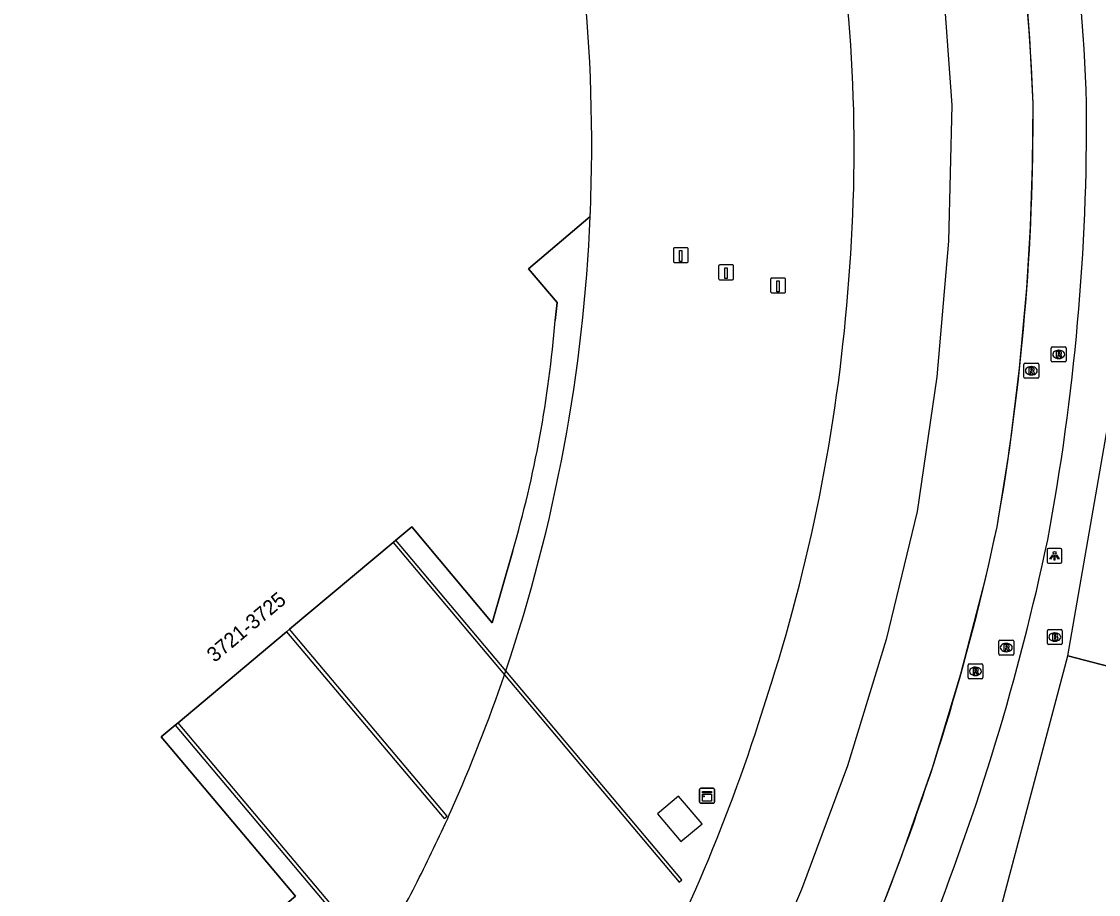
# Model space of a CAD drawing. Extents: x 155018 to 156648, y 383980 to 385733.
# Drawn here: x 156450.3 to 156522.9, y 384657.3 to 384716.2 of the extents above; entities that cross this region are included whole.
import ezdxf

# ---------------------------------------------------------------- set-up
doc = ezdxf.new("R2010")
doc.units = 0
for name, color, linetype in [('IMGEO_Berm_groen', 7, 'Continuous'), ('IMGEO_Brandkraan', 7, 'Continuous'), ('IMGEO_Gemengd_bos', 7, 'Continuous'), ('IMGEO_Hek', 7, 'Continuous'), ('IMGEO_Kast', 7, 'Continuous'), ('IMGEO_Laadpaal', 7, 'Continuous'), ('IMGEO_Lage_trafo', 7, 'Continuous'), ('IMGEO_Lichtpunt', 7, 'Continuous'), ('IMGEO_Lijnafwatering', 7, 'Continuous'), ('IMGEO_Muur', 7, 'Continuous'), ('IMGEO_Pand', 7, 'Continuous'), ('IMGEO_Pand_nummerreeks', 7, 'Continuous'), ('IMGEO_Pand_overbouw', 7, 'Continuous'), ('IMGEO_Rijbaan_lokaal_gesloten', 7, 'Continuous'), ('IMGEO_Rioolput', 7, 'Continuous')]:
    doc.layers.add(name, color=color, linetype=linetype)

msp = doc.modelspace()

# ---------------------------------------------------------------- linework, layer by layer
at = {"layer": 'IMGEO_Berm_groen'}
for points in [[(156520.835, 384673.402), (156523.967, 384691.509), (156524.981, 384702.285), (156525.138, 384711.423)], [(156398.306, 384564.091), (156423.183, 384568.491), (156436.947, 384572.778), (156453.814, 384581.86), (156468.932, 384591.619), (156487.829, 384608.824), (156497.193, 384620.558), (156508.476, 384637.086), (156514.568, 384649.778), (156520.835, 384673.402)]]:
    msp.add_lwpolyline(points, dxfattribs=at)
at = {"layer": 'IMGEO_Brandkraan'}
for p, q in [((156519.453, 384674.253), (156519.453, 384675.105)), ((156519.528, 384675.179), (156520.38, 384675.179)), ((156520.454, 384675.105), (156520.454, 384674.253)), ((156519.964, 384674.399), (156519.939, 384674.399)), ((156519.941, 384674.959), (156519.966, 384674.959)), ((156520.38, 384674.179), (156519.528, 384674.179))]:
    msp.add_line(p, q, dxfattribs=at)
for points in [[(156519.453, 384674.253), (156519.453, 384675.105)], [(156519.528, 384675.179), (156520.38, 384675.179)], [(156520.454, 384675.105), (156520.454, 384674.253)], [(156519.801, 384674.879), (156519.801, 384674.479), (156520.014, 384674.479)], [(156520.032, 384674.879), (156519.801, 384674.879)], [(156519.98, 384674.798), (156519.926, 384674.798), (156519.926, 384674.722)], [(156519.926, 384674.722), (156519.979, 384674.722)], [(156519.988, 384674.646), (156519.926, 384674.646), (156519.926, 384674.565)], [(156519.926, 384674.565), (156519.988, 384674.565)], [(156520.38, 384674.179), (156519.528, 384674.179)]]:
    msp.add_lwpolyline(points, dxfattribs=at)
for centre, radius, start, end in [((156519.53, 384675.103), 0.0765, 91.55205, 178.44795), ((156519.53, 384675.103), 0.0765, 91.55205, 178.44795), ((156520.378, 384675.103), 0.0765, 1.55205, 88.44795), ((156520.378, 384675.103), 0.0765, 1.55205, 88.44795), ((156519.981, 384674.76), 0.0379, 267.82845, 90.93552), ((156519.989, 384674.605), 0.0404, 269.87594, 90.50774), ((156520.02, 384674.73), 0.251, 268.66757, 293.53466), ((156520.036, 384674.734), 0.145, 59.4692, 91.53667), ((156520.061, 384674.781), 0.0922, 285.51372, 58.15012), ((156520.066, 384674.589), 0.105, 301.31148, 78.98903), ((156519.53, 384674.255), 0.0765, 181.55205, 268.44795), ((156519.53, 384674.255), 0.0765, 181.55205, 268.44795), ((156520.378, 384674.255), 0.0765, 271.55205, 358.44795), ((156520.378, 384674.255), 0.0765, 271.55205, 358.44795)]:
    msp.add_arc(centre, radius, start, end, dxfattribs=at)
for centre, major_axis, ratio, start_param, end_param in [((156519.94, 384674.679), (-0.387, 0.002), 0.722429, 4.712389, 7.853982), ((156519.965, 384674.679), (-0.39, 0.002), 0.717154, 1.570796, 4.712389)]:
    msp.add_ellipse(centre, major_axis=major_axis, ratio=ratio, start_param=start_param, end_param=end_param, dxfattribs=at)
at = {"layer": 'IMGEO_Gemengd_bos'}
msp.add_lwpolyline([(156520.835, 384673.402), (156544.492, 384667.252), (156545.684, 384666.826), (156546.69, 384665.812), (156547.264, 384665.032)], dxfattribs=at)
at = {"layer": 'IMGEO_Hek'}
msp.add_lwpolyline([(156550.846, 384660.171), (156546.69, 384665.812), (156545.684, 384666.826), (156544.492, 384667.252), (156520.835, 384673.402)], dxfattribs=at)
at = {"layer": 'IMGEO_Kast'}
for p, q in [((156496.022, 384663.556), (156496.022, 384664.397)), ((156496.022, 384664.397), (156496.022, 384663.556)), ((156496.097, 384664.481), (156496.938, 384664.481)), ((156496.938, 384664.481), (156496.097, 384664.481)), ((156497.022, 384664.406), (156497.022, 384663.565)), ((156497.022, 384663.565), (156497.022, 384664.406)), ((156496.947, 384663.481), (156496.106, 384663.481)), ((156496.106, 384663.481), (156496.947, 384663.481))]:
    msp.add_line(p, q, dxfattribs=at)
for points in [[(156496.217, 384664.271), (156496.817, 384664.271), (156496.817, 384664.186), (156496.217, 384664.186), (156496.217, 384664.271)], [(156496.217, 384664.096), (156496.817, 384664.096), (156496.817, 384663.607), (156496.217, 384663.607), (156496.217, 384664.096)]]:
    msp.add_lwpolyline(points, dxfattribs=at)
msp.add_circle((156496.301, 384663.945), 0.0377, dxfattribs=at)
for centre, start, end in [((156496.1, 384664.403), 92.4484, 184.28452), ((156496.1, 384664.403), 92.4484, 184.28452), ((156496.944, 384664.403), 2.4484, 94.28452), ((156496.944, 384664.403), 2.4484, 94.28452), ((156496.1, 384663.559), 182.4484, 274.28452), ((156496.1, 384663.559), 182.4484, 274.28452), ((156496.944, 384663.559), 272.4484, 4.28452), ((156496.944, 384663.559), 272.4484, 4.28452)]:
    msp.add_arc(centre, 0.0779, start, end, dxfattribs=at)
at = {"layer": 'IMGEO_Laadpaal'}
for p, q in [((156494.254, 384700.837), (156494.254, 384699.996)), ((156494.254, 384700.837), (156494.254, 384699.996)), ((156495.17, 384700.921), (156494.329, 384700.921)), ((156495.17, 384700.921), (156494.329, 384700.921)), ((156495.254, 384700.005), (156495.254, 384700.846)), ((156495.254, 384700.005), (156495.254, 384700.846)), ((156494.338, 384699.921), (156495.179, 384699.921)), ((156494.338, 384699.921), (156495.179, 384699.921)), ((156498.219, 384699.766), (156497.378, 384699.766)), ((156498.219, 384699.766), (156497.378, 384699.766)), ((156497.303, 384699.682), (156497.303, 384698.841)), ((156497.303, 384699.682), (156497.303, 384698.841)), ((156498.303, 384698.85), (156498.303, 384699.691)), ((156498.303, 384698.85), (156498.303, 384699.691)), ((156497.387, 384698.766), (156498.228, 384698.766)), ((156497.387, 384698.766), (156498.228, 384698.766)), ((156500.808, 384698.796), (156500.808, 384697.955)), ((156500.808, 384698.796), (156500.808, 384697.955)), ((156501.724, 384698.88), (156500.883, 384698.88)), ((156501.724, 384698.88), (156500.883, 384698.88)), ((156501.808, 384697.964), (156501.808, 384698.805)), ((156501.808, 384697.964), (156501.808, 384698.805)), ((156500.892, 384697.88), (156501.733, 384697.88)), ((156500.892, 384697.88), (156501.733, 384697.88))]:
    msp.add_line(p, q, dxfattribs=at)
for points in [[(156494.669, 384700.734), (156494.829, 384700.734), (156494.829, 384700.001), (156494.669, 384700.001), (156494.669, 384700.734)], [(156497.718, 384699.579), (156497.878, 384699.579), (156497.878, 384698.846), (156497.718, 384698.846), (156497.718, 384699.579)], [(156501.223, 384698.693), (156501.383, 384698.693), (156501.383, 384697.96), (156501.223, 384697.96), (156501.223, 384698.693)]]:
    msp.add_lwpolyline(points, dxfattribs=at)
for centre, start, end in [((156494.332, 384700.843), 92.4484, 184.28452), ((156494.332, 384700.843), 92.4484, 184.28452), ((156495.176, 384700.843), 2.4484, 94.28452), ((156495.176, 384700.843), 2.4484, 94.28452), ((156494.332, 384699.999), 182.4484, 274.28452), ((156494.332, 384699.999), 182.4484, 274.28452), ((156495.176, 384699.999), 272.4484, 4.28452), ((156495.176, 384699.999), 272.4484, 4.28452), ((156497.381, 384699.688), 92.4484, 184.28452), ((156497.381, 384699.688), 92.4484, 184.28452), ((156498.225, 384699.688), 2.4484, 94.28452), ((156498.225, 384699.688), 2.4484, 94.28452), ((156497.381, 384698.844), 182.4484, 274.28452), ((156497.381, 384698.844), 182.4484, 274.28452), ((156498.225, 384698.844), 272.4484, 4.28452), ((156498.225, 384698.844), 272.4484, 4.28452), ((156500.886, 384698.802), 92.4484, 184.28452), ((156500.886, 384698.802), 92.4484, 184.28452), ((156501.73, 384698.802), 2.4484, 94.28452), ((156501.73, 384698.802), 2.4484, 94.28452), ((156500.886, 384697.958), 182.4484, 274.28452), ((156500.886, 384697.958), 182.4484, 274.28452), ((156501.73, 384697.958), 272.4484, 4.28452), ((156501.73, 384697.958), 272.4484, 4.28452)]:
    msp.add_arc(centre, 0.0779, start, end, dxfattribs=at)
at = {"layer": 'IMGEO_Lage_trafo'}
msp.add_lwpolyline([(156494.767, 384660.888), (156496.187, 384662.088), (156494.605, 384663.959), (156493.185, 384662.759), (156494.767, 384660.888)], dxfattribs=at)
at = {"layer": 'IMGEO_Lichtpunt'}
for p, q in [((156519.438, 384680.557), (156519.438, 384679.75)), ((156519.438, 384680.557), (156519.438, 384679.75)), ((156520.34, 384680.652), (156519.532, 384680.652)), ((156520.34, 384680.652), (156519.532, 384680.652)), ((156520.434, 384679.75), (156520.434, 384680.557)), ((156520.434, 384679.75), (156520.434, 384680.557)), ((156519.532, 384679.656), (156520.34, 384679.656)), ((156519.532, 384679.656), (156520.34, 384679.656))]:
    msp.add_line(p, q, dxfattribs=at)
for points in [[(156519.812, 384680.221), (156519.851, 384680.193), (156519.663, 384679.931), (156519.625, 384679.958), (156519.812, 384680.221)], [(156519.914, 384680.173), (156519.961, 384680.173), (156519.961, 384679.851), (156519.914, 384679.851), (156519.914, 384680.173)], [(156520.024, 384680.193), (156520.062, 384680.22), (156520.249, 384679.958), (156520.21, 384679.93), (156520.024, 384680.193)]]:
    msp.add_lwpolyline(points, dxfattribs=at)
msp.add_circle((156519.937, 384680.355), 0.0994, dxfattribs=at)
for centre, start, end in [((156519.532, 384680.557), 90, 180), ((156519.532, 384680.557), 90, 180), ((156520.34, 384680.557), 0, 90), ((156520.34, 384680.557), 0, 90), ((156519.532, 384679.75), 180, 270), ((156519.532, 384679.75), 180, 270), ((156520.34, 384679.75), 270, 0), ((156520.34, 384679.75), 270, 360)]:
    msp.add_arc(centre, 0.0946, start, end, dxfattribs=at)
at = {"layer": 'IMGEO_Lijnafwatering'}
for points in [[(156518.071, 384698.205), (156518.318, 384702.345), (156518.457, 384706.491), (156518.486, 384710.638), (156518.382, 384713.098), (156518.229, 384715.555), (156518.027, 384718.009)], [(156515.278, 384678.595), (156515.548, 384679.761), (156515.809, 384680.93), (156516.061, 384682.1), (156516.915, 384687.444), (156517.585, 384692.815), (156518.071, 384698.205)], [(156509.529, 384659.631), (156511.71, 384665.87), (156513.627, 384672.195), (156515.278, 384678.595)], [(156501.321, 384641.6), (156503.722, 384646.18), (156505.938, 384650.853), (156507.965, 384655.611), (156508.499, 384656.946), (156509.02, 384658.286), (156509.529, 384659.631)]]:
    msp.add_lwpolyline(points, dxfattribs=at)
at = {"layer": 'IMGEO_Muur'}
for points in [[(156475.365, 384681.054), (156482.872, 384672.14), (156494.644, 384658.161), (156494.832, 384658.319), (156482.964, 384672.412), (156475.553, 384681.212)], [(156468.191, 384675.032), (156478.809, 384662.439), (156479.008, 384662.606), (156468.39, 384675.199)], [(156460.698, 384668.742), (156474.107, 384652.821), (156480.688, 384645.006), (156480.879, 384645.167), (156474.239, 384653.052), (156460.889, 384668.903)]]:
    msp.add_lwpolyline(points, dxfattribs=at)
at = {"layer": 'IMGEO_Pand'}
for points in [[(156486.293, 384696.025), (156486.423, 384697.225), (156484.499, 384699.501), (156488.651, 384703.032), (156488.66, 384703.241)], [(156475.553, 384681.212), (156476.623, 384682.111), (156482.053, 384675.635), (156483.437, 384680.493)], [(156468.39, 384675.199), (156475.365, 384681.054)], [(156475.365, 384681.054), (156475.553, 384681.212)], [(156460.889, 384668.903), (156468.191, 384675.032)], [(156468.191, 384675.032), (156468.39, 384675.199)], [(156466.848, 384644.628), (156469.356, 384648.3), (156464.716, 384653.774), (156468.785, 384657.203), (156459.75, 384667.946), (156460.698, 384668.742)], [(156460.698, 384668.742), (156460.889, 384668.903)]]:
    msp.add_lwpolyline(points, dxfattribs=at)
for centre, radius, start, end in [((156377.565, 384707.851), 111.191, 357.62373, 14.41109), ((156407.799, 384702.43), 78.755, 343.82665, 355.33521)]:
    msp.add_arc(centre, radius, start, end, dxfattribs=at)
at = {"layer": 'IMGEO_Pand_overbouw'}
for points in [[(156488.651, 384703.032), (156484.499, 384699.501), (156486.423, 384697.225), (156486.293, 384696.025)], [(156483.437, 384680.493), (156482.053, 384675.635), (156476.623, 384682.111), (156475.553, 384681.212), (156475.365, 384681.054), (156468.39, 384675.199), (156468.191, 384675.032), (156460.889, 384668.903), (156460.698, 384668.742), (156459.75, 384667.946), (156468.785, 384657.203), (156464.716, 384653.774), (156469.356, 384648.3), (156466.848, 384644.628)], [(156482.872, 384672.14), (156482.964, 384672.412)]]:
    msp.add_lwpolyline(points, dxfattribs=at)
for centre, radius, start, end in [((156378.738, 384707.608), 110.008, 341.3408, 357.61608), ((156407.799, 384702.43), 78.755, 343.82665, 355.33521), ((156378.71, 384707.627), 110.041, 336.06063, 341.18634), ((156370.612, 384712.003), 119.221, 333.31709, 335.71775), ((156368.871, 384712.901), 121.18, 330.94577, 333.3074)]:
    msp.add_arc(centre, radius, start, end, dxfattribs=at)
at = {"layer": 'IMGEO_Rijbaan_lokaal_gesloten'}
for points in [[(156512.374, 384719.497), (156513.011, 384710.533), (156512.786, 384701.362), (156512.01, 384692.222), (156510.686, 384683.145), (156508.586, 384674.503), (156505.983, 384665.999), (156502.888, 384657.661), (156500.598, 384652.337), (156498.062, 384647.125), (156495.284, 384642.039), (156489.119, 384632.55), (156482.323, 384623.502), (156474.927, 384614.939), (156470.597, 384610.641), (156466.059, 384606.565), (156461.323, 384602.72), (156459.035, 384600.998), (156456.709, 384599.33), (156454.343, 384597.717), (156447.002, 384593.161)], [(156500, 384668.848), (156500.837, 384671.514)]]:
    msp.add_lwpolyline(points, dxfattribs=at)
for centre, radius, start, end in [((156395.392, 384706.601), 126.768, 1.83583, 15.07585), ((156395.218, 384706.66), 123.332, 1.84837, 14.99054), ((156400.84, 384707.526), 105.597, 355.2404, 10.51459), ((156360.615, 384709.681), 157.874, 349.93867, 0.34732), ((156367.58, 384709.572), 154.519, 349.4282, 0.40409), ((156389.113, 384707.109), 117.257, 342.32803, 355.9187), ((156362.12, 384714.668), 157.348, 337.95542, 348.05447), ((156361.121, 384714.602), 161.834, 338.09894, 348.09707), ((156379.817, 384708.023), 126.407, 331.10978, 341.94591)]:
    msp.add_arc(centre, radius, start, end, dxfattribs=at)
at = {"layer": 'IMGEO_Rioolput'}
for p, q in [((156519.719, 384693.31), (156519.719, 384694.162)), ((156519.794, 384694.236), (156520.646, 384694.236)), ((156520.207, 384694.016), (156520.232, 384694.016)), ((156520.72, 384694.162), (156520.72, 384693.31)), ((156520.646, 384693.236), (156519.794, 384693.236)), ((156520.23, 384693.456), (156520.205, 384693.456)), ((156517.872, 384692.206), (156517.872, 384693.058)), ((156517.947, 384693.132), (156518.799, 384693.132)), ((156518.36, 384692.912), (156518.385, 384692.912)), ((156518.873, 384693.058), (156518.873, 384692.206)), ((156518.799, 384692.132), (156517.947, 384692.132)), ((156518.383, 384692.352), (156518.358, 384692.352)), ((156516.183, 384673.542), (156516.183, 384674.394)), ((156516.258, 384674.468), (156517.11, 384674.468)), ((156517.184, 384674.394), (156517.184, 384673.542)), ((156516.694, 384673.688), (156516.669, 384673.688)), ((156516.671, 384674.248), (156516.696, 384674.248)), ((156514.183, 384672.867), (156515.035, 384672.867)), ((156517.11, 384673.468), (156516.258, 384673.468)), ((156514.108, 384671.941), (156514.108, 384672.793)), ((156514.596, 384672.647), (156514.621, 384672.647)), ((156515.109, 384672.793), (156515.109, 384671.941)), ((156515.035, 384671.867), (156514.183, 384671.867)), ((156514.619, 384672.087), (156514.594, 384672.087))]:
    msp.add_line(p, q, dxfattribs=at)
for points in [[(156519.719, 384693.31), (156519.719, 384694.162)], [(156519.794, 384694.236), (156520.646, 384694.236)], [(156520.308, 384693.934), (156520.056, 384693.936), (156520.056, 384693.536)], [(156520.72, 384694.162), (156520.72, 384693.31)], [(156520.646, 384693.236), (156519.794, 384693.236)], [(156520.056, 384693.536), (156520.18, 384693.536), (156520.18, 384693.698), (156520.191, 384693.698)], [(156520.234, 384693.855), (156520.18, 384693.855), (156520.18, 384693.774)], [(156520.18, 384693.774), (156520.232, 384693.774)], [(156520.238, 384693.669), (156520.309, 384693.536), (156520.449, 384693.536), (156520.384, 384693.662)], [(156517.872, 384692.206), (156517.872, 384693.058)], [(156517.947, 384693.132), (156518.799, 384693.132)], [(156518.461, 384692.83), (156518.209, 384692.832), (156518.209, 384692.432)], [(156518.209, 384692.432), (156518.333, 384692.432), (156518.333, 384692.594), (156518.344, 384692.594)], [(156518.387, 384692.751), (156518.333, 384692.751), (156518.333, 384692.67)], [(156518.333, 384692.67), (156518.385, 384692.67)], [(156518.391, 384692.565), (156518.462, 384692.432), (156518.602, 384692.432), (156518.537, 384692.558)], [(156518.873, 384693.058), (156518.873, 384692.206)], [(156518.799, 384692.132), (156517.947, 384692.132)], [(156516.183, 384673.542), (156516.183, 384674.394)], [(156516.258, 384674.468), (156517.11, 384674.468)], [(156517.184, 384674.394), (156517.184, 384673.542)], [(156516.772, 384674.166), (156516.52, 384674.168), (156516.52, 384673.768)], [(156516.52, 384673.768), (156516.644, 384673.768), (156516.644, 384673.93), (156516.655, 384673.93)], [(156516.698, 384674.087), (156516.644, 384674.087), (156516.644, 384674.006)], [(156516.644, 384674.006), (156516.696, 384674.006)], [(156516.702, 384673.901), (156516.773, 384673.768), (156516.913, 384673.768), (156516.848, 384673.894)], [(156514.183, 384672.867), (156515.035, 384672.867)], [(156517.11, 384673.468), (156516.258, 384673.468)], [(156514.108, 384671.941), (156514.108, 384672.793)], [(156514.697, 384672.565), (156514.445, 384672.567), (156514.445, 384672.167)], [(156514.445, 384672.167), (156514.569, 384672.167), (156514.569, 384672.329), (156514.58, 384672.329)], [(156514.623, 384672.486), (156514.569, 384672.486), (156514.569, 384672.405)], [(156514.569, 384672.405), (156514.621, 384672.405)], [(156514.627, 384672.3), (156514.698, 384672.167), (156514.838, 384672.167), (156514.773, 384672.293)], [(156515.109, 384672.793), (156515.109, 384671.941)], [(156515.035, 384671.867), (156514.183, 384671.867)]]:
    msp.add_lwpolyline(points, dxfattribs=at)
for centre, radius, start, end in [((156519.796, 384694.16), 0.0765, 91.55205, 178.44795), ((156519.796, 384694.16), 0.0765, 91.55205, 178.44795), ((156520.307, 384693.824), 0.109, 350.36119, 89.41601), ((156520.644, 384694.16), 0.0765, 1.55205, 88.44795), ((156520.644, 384694.16), 0.0765, 1.55205, 88.44795), ((156519.796, 384693.312), 0.0765, 181.55205, 268.44795), ((156519.796, 384693.312), 0.0765, 181.55205, 268.44795), ((156520.19, 384693.645), 0.0533, 26.02933, 88.69889), ((156520.216, 384693.963), 0.19, 274.7715, 282.96867), ((156520.24, 384693.759), 0.0964, 77.00612, 93.18647), ((156520.254, 384693.816), 0.0378, 276.66336, 79.67722), ((156520.305, 384693.824), 0.112, 277.58423, 350.98172), ((156520.289, 384693.609), 0.108, 29.51342, 73.79051), ((156520.644, 384693.312), 0.0765, 271.55205, 358.44795), ((156520.644, 384693.312), 0.0765, 271.55205, 358.44795), ((156517.949, 384693.056), 0.0765, 91.55205, 178.44795), ((156517.949, 384693.056), 0.0765, 91.55205, 178.44795), ((156518.343, 384692.541), 0.0533, 26.02933, 88.69889), ((156518.369, 384692.859), 0.19, 274.7715, 282.96867), ((156518.393, 384692.655), 0.0964, 77.00612, 93.18647), ((156518.407, 384692.712), 0.0378, 276.66336, 79.67722), ((156518.46, 384692.72), 0.109, 350.36119, 89.41601), ((156518.458, 384692.72), 0.112, 277.58423, 350.98172), ((156518.442, 384692.505), 0.108, 29.51342, 73.79051), ((156518.797, 384693.056), 0.0765, 1.55205, 88.44795), ((156518.797, 384693.056), 0.0765, 1.55205, 88.44795), ((156517.949, 384692.208), 0.0765, 181.55205, 268.44795), ((156517.949, 384692.208), 0.0765, 181.55205, 268.44795), ((156518.797, 384692.208), 0.0765, 271.55205, 358.44795), ((156518.797, 384692.208), 0.0765, 271.55205, 358.44795), ((156516.26, 384674.392), 0.0765, 91.55205, 178.44795), ((156516.26, 384674.392), 0.0765, 91.55205, 178.44795), ((156517.108, 384674.392), 0.0765, 1.55205, 88.44795), ((156517.108, 384674.392), 0.0765, 1.55205, 88.44795), ((156516.654, 384673.877), 0.0533, 26.02933, 88.69889), ((156516.68, 384674.195), 0.19, 274.7715, 282.96867), ((156516.704, 384673.991), 0.0964, 77.00612, 93.18647), ((156516.718, 384674.048), 0.0378, 276.66336, 79.67722), ((156516.771, 384674.056), 0.109, 350.36119, 89.41601), ((156516.769, 384674.056), 0.112, 277.58423, 350.98172), ((156516.753, 384673.841), 0.108, 29.51342, 73.79051), ((156514.185, 384672.791), 0.0765, 91.55205, 178.44795), ((156514.185, 384672.791), 0.0765, 91.55205, 178.44795), ((156515.033, 384672.791), 0.0765, 1.55205, 88.44795), ((156515.033, 384672.791), 0.0765, 1.55205, 88.44795), ((156516.26, 384673.544), 0.0765, 181.55205, 268.44795), ((156516.26, 384673.544), 0.0765, 181.55205, 268.44795), ((156517.108, 384673.544), 0.0765, 271.55205, 358.44795), ((156517.108, 384673.544), 0.0765, 271.55205, 358.44795), ((156514.579, 384672.276), 0.0533, 26.02933, 88.69889), ((156514.605, 384672.594), 0.19, 274.7715, 282.96867), ((156514.629, 384672.39), 0.0964, 77.00612, 93.18647), ((156514.643, 384672.447), 0.0378, 276.66336, 79.67722), ((156514.696, 384672.455), 0.109, 350.36119, 89.41601), ((156514.694, 384672.455), 0.112, 277.58423, 350.98172), ((156514.678, 384672.24), 0.108, 29.51342, 73.79051), ((156514.185, 384671.943), 0.0765, 181.55205, 268.44795), ((156514.185, 384671.943), 0.0765, 181.55205, 268.44795), ((156515.033, 384671.943), 0.0765, 271.55205, 358.44795), ((156515.033, 384671.943), 0.0765, 271.55205, 358.44795)]:
    msp.add_arc(centre, radius, start, end, dxfattribs=at)
for centre, major_axis, ratio, start_param, end_param in [((156520.206, 384693.736), (-0.387, 0.002), 0.722429, 4.712389, 7.853982), ((156520.231, 384693.736), (-0.39, 0.002), 0.717154, 1.570796, 4.712389), ((156518.359, 384692.632), (-0.387, 0.002), 0.722429, 4.712389, 7.853982), ((156518.384, 384692.632), (-0.39, 0.002), 0.717154, 1.570796, 4.712389), ((156516.67, 384673.968), (-0.387, 0.002), 0.722429, 4.712389, 7.853982), ((156516.695, 384673.968), (-0.39, 0.002), 0.717154, 1.570796, 4.712389), ((156514.595, 384672.367), (-0.387, 0.002), 0.722429, 4.712389, 7.853982), ((156514.62, 384672.367), (-0.39, 0.002), 0.717154, 1.570796, 4.712389)]:
    msp.add_ellipse(centre, major_axis=major_axis, ratio=ratio, start_param=start_param, end_param=end_param, dxfattribs=at)

# ---------------------------------------------------------------- texts
at = {"layer": 'IMGEO_Pand_nummerreeks'}
msp.add_text('3721-3725', height=1, rotation=40.00964, dxfattribs=at).set_placement((156463.346, 384672.924))

doc.saveas('drawing.dxf')
